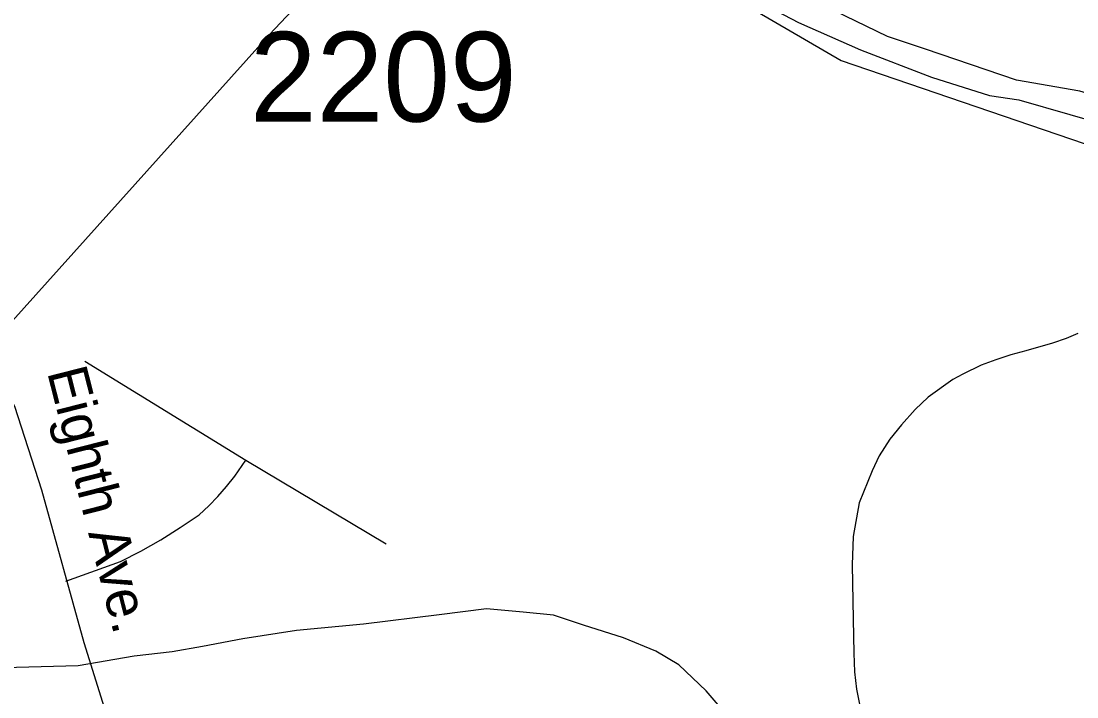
# Model space of a CAD drawing. Extents: x 1268485 to 1426702, y 514839 to 616766.
# Drawn here: x 1378440 to 1380178, y 551333 to 552446 of the extents above; entities that cross this region are included whole.
import ezdxf

# ---------------------------------------------------------------- set-up
doc = ezdxf.new("R2010")
doc.units = 0
for name, color, linetype in [('Old_Level_11', 7, 'Continuous'), ('Old_Level_28', 7, 'Continuous'), ('Old_Level_32', 7, 'Continuous'), ('Old_Level_35', 7, 'Continuous'), ('Old_Level_48', 7, 'Continuous'), ('Old_Level_49', 7, 'Continuous'), ('Old_Level_62', 7, 'Continuous'), ('Old_Level_8', 7, 'Continuous')]:
    doc.layers.add(name, color=color, linetype=linetype)

msp = doc.modelspace()

# ---------------------------------------------------------------- linework, layer by layer
at = {"layer": 'Old_Level_28'}
for points in [[(1381125.644, 552035.32), (1380934.633, 552096.02), (1380642.82, 552176.073), (1380369.835, 552273.824), (1380183.355, 552330.795), (1380079.169, 552348.775), (1379929.341, 552399.743), (1379866.414, 552420.729), (1379779.514, 552462.702), (1379722.579, 552489.685), (1379644.669, 552537.654), (1379527.803, 552612.605), (1379503.83, 552630.594), (1379368.986, 552738.524), (1379231.454, 552868.892)], [(1379202.761, 552844.142), (1379332.656, 552724.31), (1379390.46, 552671.52), (1379438.405, 552626.549), (1379483.354, 552590.572), (1379612.206, 552500.63), (1379720.081, 552443.667), (1379821.964, 552398.696), (1379938.83, 552353.725), (1380034.72, 552323.744), (1380083.064, 552316.138), (1380250.871, 552268.169), (1380433.262, 552209.817), (1380633.986, 552146.323), (1380798.31, 552110.542), (1380938.325, 552069.422), (1381083.123, 552026.013), (1381119.406, 552012.669)]]:
    msp.add_lwpolyline(points, dxfattribs=at)
at = {"layer": 'Old_Level_32'}
for points in [[(1379202.761, 552844.142), (1379140.783, 552771.573), (1379057.876, 552661.316), (1379004.353, 552603.561), (1378957.127, 552546.858), (1378939.287, 552525.907), (1378895.166, 552473.012), (1378849.117, 552423.8), (1378382.346, 551904.121)], [(1378382.346, 551904.121), (1378429.776, 551811.863), (1378473.754, 551674.16), (1378543.715, 551422.653), (1378610.688, 551208.684), (1378661.128, 551053.315), (1378707.387, 550913.343), (1378778.53, 550704.804), (1378942.41, 550194.701), (1378990.848, 550031.687), (1379059.721, 549823.151), (1379089.994, 549724.757), (1379170.92, 549598.914), (1379210.901, 549552.367), (1379251.991, 549499.77), (1379372.316, 549398.374), (1379560.732, 549245.929), (1379873.582, 548966.643), (1380066.488, 548794.027), (1380359.347, 548545.773), (1380481.288, 548439.101)]]:
    msp.add_lwpolyline(points, dxfattribs=at)
at = {"layer": 'Old_Level_35'}
for p, q in [((1378545.472, 551885.687), (1378810.297, 551723.133)), ((1378810.297, 551723.133), (1379041.595, 551585.338))]:
    msp.add_line(p, q, dxfattribs=at)
for points in [[(1380180.044, 551931.311), (1380160.667, 551923.519), (1380138.214, 551915.727), (1380094.128, 551903.117), (1380069.829, 551896.299), (1380045.12, 551888.045), (1380020.924, 551879.331), (1379990.781, 551864.772), (1379974.275, 551855.545), (1379933.469, 551826.376), (1379912.144, 551806.486), (1379889.383, 551781.265), (1379870.416, 551757.427), (1379852.986, 551730.258), (1379841.298, 551705.498), (1379819.973, 551652.543), (1379810.233, 551597.179), (1379808.285, 551550.632), (1379810.233, 551461.229), (1379811.258, 551404.943), (1379812.078, 551374.39), (1379815.667, 551345.734), (1379820.896, 551318.052)], [(1378514.201, 551523.668), (1378604.117, 551555.963), (1378637.643, 551573.188), (1378670.246, 551591.797), (1378702.132, 551611.738), (1378733.299, 551633.063), (1378749.396, 551647.519), (1378764.467, 551662.95), (1378778.718, 551679.251), (1378792.047, 551696.424), (1378810.297, 551723.133)]]:
    msp.add_lwpolyline(points, dxfattribs=at)
at = {"layer": 'Old_Level_48'}
msp.add_lwpolyline([(1378378.697, 552433.066), (1378495.952, 552584.793), (1378304.896, 552708.44), (1378567.713, 552977.148), (1378777.175, 552807.132), (1379069.192, 552610.417), (1379117.132, 552658.87), (1378932.038, 552838.995), (1379063.2, 552945.712), (1379224.995, 552765.466), (1379430.736, 552591.035), (1379790.464, 552381.261), (1381103.008, 551932.866), (1381131.761, 552025.897), (1381241.961, 552222.34), (1381381.327, 552421.238)], dxfattribs=at)
at = {"layer": 'Old_Level_49'}
msp.add_lwpolyline([(1378378.697, 552433.066), (1378495.952, 552584.793), (1378304.896, 552708.44), (1378567.713, 552977.148), (1378777.175, 552807.132), (1379069.192, 552610.417), (1379117.132, 552658.87), (1378932.038, 552838.995), (1379063.2, 552945.712), (1379224.995, 552765.466), (1379430.736, 552591.035), (1379790.464, 552381.261), (1381103.008, 551932.866), (1381131.761, 552025.897), (1381241.961, 552222.34), (1381381.327, 552421.238)], dxfattribs=at)
at = {"layer": 'Old_Level_62'}
msp.add_lwpolyline([(1379616.869, 551286.012), (1379568.066, 551342.812), (1379522.853, 551385.565), (1379485.43, 551408.48), (1379431.809, 551430.062), (1379366.295, 551451.079), (1379316.57, 551467.638), (1379266.64, 551472.764), (1379206.662, 551478.095), (1379128.537, 551468.15), (1379004.071, 551452.617), (1378893.855, 551442.519), (1378805.58, 551428.729), (1378739.246, 551416.118), (1378689.008, 551407.25), (1378626.775, 551400.329), (1378534.501, 551384.13), (1378412.29, 551380.849)], dxfattribs=at)

# ---------------------------------------------------------------- texts
at = {"layer": 'Old_Level_11'}
msp.add_text('Eighth Ave.', height=65.61666, rotation=284.306528, dxfattribs=at).set_placement((1378482.959, 551868.117))
at = {"layer": 'Old_Level_8'}
msp.add_text('2209', height=147.6375, dxfattribs=at).set_placement((1378816.972, 552280.533))

doc.saveas('drawing.dxf')
